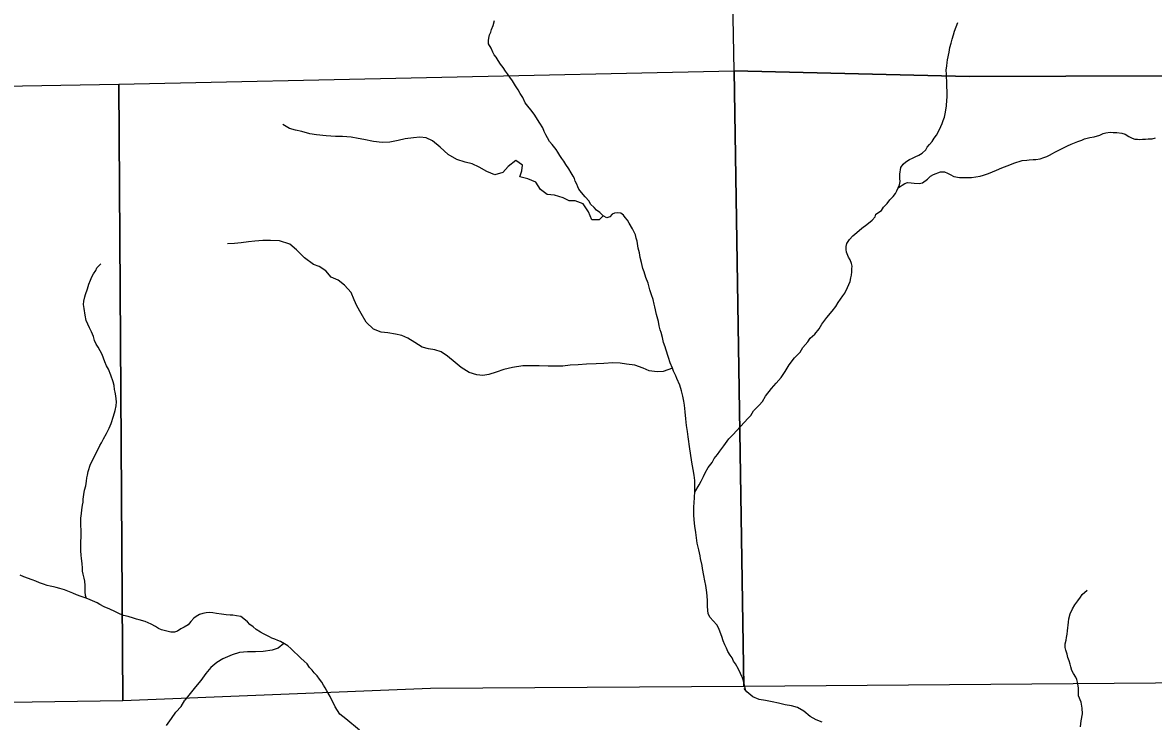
# Model space of a CAD drawing. Extents: x -21.1 to 50.3, y 0 to 22.1.
# Drawn here: x -19.459 to -17.599, y 17.537 to 18.687 of the extents above; entities that cross this region are included whole.
import ezdxf

# ---------------------------------------------------------------- set-up
doc = ezdxf.new("R2010")
doc.units = 0
doc.layers.add('GM_X_Minor_River', color=7, linetype='Continuous')
doc.layers.add('GM_X_Section', color=7, linetype='Continuous')

msp = doc.modelspace()

# ---------------------------------------------------------------- linework, layer by layer
at = {"layer": 'GM_X_Minor_River'}
for points in [[(-18.485, 18.3739), (-18.4891, 18.372), (-18.4929, 18.3678), (-18.4978, 18.3662), (-18.5039, 18.3692), (-18.5096, 18.3748), (-18.5146, 18.3786), (-18.5188, 18.3831), (-18.5245, 18.3887), (-18.5269, 18.3933), (-18.5337, 18.4004), (-18.5395, 18.4076), (-18.5437, 18.4129), (-18.5457, 18.417), (-18.5472, 18.4215), (-18.5499, 18.4265), (-18.5511, 18.4306), (-18.5534, 18.4348), (-18.5565, 18.4401), (-18.5604, 18.4465), (-18.5654, 18.454), (-18.5688, 18.4593), (-18.5719, 18.4634), (-18.575, 18.4687), (-18.5784, 18.474), (-18.5811, 18.4782), (-18.5877, 18.4864), (-18.5923, 18.4917), (-18.5954, 18.4974), (-18.5984, 18.5027), (-18.6011, 18.5079), (-18.6031, 18.514), (-18.6081, 18.5215), (-18.6174, 18.5366), (-18.6227, 18.5438), (-18.6277, 18.5498), (-18.6319, 18.5555), (-18.6362, 18.5638), (-18.6404, 18.5706), (-18.6439, 18.5766), (-18.6478, 18.5834), (-18.6528, 18.5917), (-18.6574, 18.5977), (-18.6612, 18.603), (-18.6647, 18.6075), (-18.6685, 18.6136), (-18.6727, 18.6189), (-18.6766, 18.6249), (-18.6801, 18.6302), (-18.6831, 18.6343), (-18.6854, 18.6385), (-18.6882, 18.6453), (-18.6924, 18.6521), (-18.6925, 18.6578), (-18.6921, 18.6619), (-18.6907, 18.6669), (-18.6888, 18.6718), (-18.6873, 18.676), (-18.6848, 18.6825), (-18.6826, 18.6905)], [(-17.9382, 18.569), (-17.9384, 18.5868), (-17.9388, 18.591), (-17.9393, 18.5974), (-17.9393, 18.6024), (-17.9398, 18.6088), (-17.9387, 18.616), (-17.938, 18.6214), (-17.9373, 18.6259), (-17.9348, 18.6388), (-17.9337, 18.6461), (-17.9315, 18.6533), (-17.9297, 18.6601), (-17.9275, 18.667), (-17.926, 18.6731), (-17.9234, 18.6803), (-17.9205, 18.6875)], [(-18.3531, 17.9143), (-18.3459, 17.9267), (-18.3426, 17.9328), (-18.3389, 17.9401), (-18.3363, 17.9465), (-18.3314, 17.9553), (-18.3247, 17.9633), (-18.3214, 17.9698), (-18.3157, 17.9767), (-18.312, 17.982), (-18.3053, 17.9908), (-18.2974, 18.0023), (-18.2899, 18.0092), (-18.2787, 18.0218), (-18.2708, 18.0302), (-18.2663, 18.0352), (-18.2611, 18.0405), (-18.2566, 18.0486), (-18.2472, 18.0574), (-18.242, 18.0639), (-18.2368, 18.0723), (-18.227, 18.0852), (-18.2195, 18.094), (-18.2113, 18.1032), (-18.2046, 18.1132), (-18.1979, 18.1242), (-18.1893, 18.1357), (-18.1799, 18.1449), (-18.1754, 18.1525), (-18.1672, 18.1617), (-18.1631, 18.1678), (-18.1559, 18.1743), (-18.1488, 18.1831), (-18.1444, 18.1907), (-18.1358, 18.2018), (-18.1271, 18.2121), (-18.1212, 18.2198), (-18.1171, 18.2266), (-18.1133, 18.232), (-18.1096, 18.2377), (-18.1062, 18.2419), (-18.1018, 18.2511), (-18.0995, 18.256), (-18.0977, 18.2613), (-18.0966, 18.2674), (-18.0955, 18.2716), (-18.0948, 18.2773), (-18.0949, 18.2822), (-18.0945, 18.2864), (-18.0953, 18.291), (-18.0977, 18.297), (-18.1004, 18.3012), (-18.1035, 18.3095), (-18.1043, 18.314), (-18.1043, 18.319), (-18.1029, 18.3235), (-18.0988, 18.3304), (-18.0931, 18.3361), (-18.0868, 18.3419), (-18.0785, 18.3492), (-18.0702, 18.3549), (-18.0612, 18.3622), (-18.0563, 18.3676), (-18.0552, 18.3721), (-18.0458, 18.3783), (-18.0428, 18.3833), (-18.0365, 18.3898), (-18.0324, 18.3955), (-18.0267, 18.4012), (-18.023, 18.4062), (-18.0208, 18.4104), (-18.0185, 18.4153), (-18.0167, 18.4203), (-18.0152, 18.4256), (-18.0157, 18.4309), (-18.0161, 18.4381), (-18.014, 18.4488), (-18.0102, 18.4541), (-18.0061, 18.4583), (-18.0001, 18.4622), (-17.9948, 18.4641), (-17.9906, 18.4664), (-17.9846, 18.4692), (-17.979, 18.4726), (-17.9729, 18.478), (-17.9707, 18.4822), (-17.967, 18.4864), (-17.9625, 18.4914), (-17.9595, 18.4971), (-17.9558, 18.5021), (-17.952, 18.5089), (-17.9483, 18.5162), (-17.9461, 18.5211), (-17.9446, 18.5264), (-17.9424, 18.5318), (-17.9413, 18.5371), (-17.9403, 18.5432), (-17.9392, 18.5504), (-17.9385, 18.5595), (-17.9382, 18.5644), (-17.9382, 18.569)], [(-18.5039, 18.3692), (-18.5102, 18.3629), (-18.5227, 18.3628), (-18.5277, 18.3761), (-18.5369, 18.3889), (-18.5498, 18.3937), (-18.5596, 18.3941), (-18.5699, 18.3989), (-18.5839, 18.403), (-18.596, 18.4044), (-18.607, 18.4127), (-18.6147, 18.4248), (-18.6279, 18.4304), (-18.6408, 18.4333), (-18.6379, 18.4432), (-18.6364, 18.4527), (-18.6474, 18.4602), (-18.6599, 18.4506), (-18.6689, 18.4407), (-18.6821, 18.4365), (-18.695, 18.4424), (-18.7079, 18.4496), (-18.7193, 18.4548), (-18.7307, 18.4577), (-18.7443, 18.4618), (-18.7587, 18.4704), (-18.7721, 18.4821), (-18.7846, 18.4927), (-18.7952, 18.4975), (-18.8055, 18.4986), (-18.816, 18.4977), (-18.8297, 18.4958), (-18.841, 18.493), (-18.855, 18.4907), (-18.8675, 18.4898), (-18.8818, 18.4916), (-18.8974, 18.4949), (-18.9068, 18.4967), (-18.9182, 18.4986), (-18.9326, 18.5), (-18.9443, 18.4999), (-18.9595, 18.5009), (-18.9754, 18.5023), (-18.9864, 18.5042), (-18.9996, 18.5082), (-19.0099, 18.5101), (-19.0197, 18.513), (-19.0307, 18.5194)], [(-18.0185, 18.4155), (-18.0121, 18.42), (-18.0076, 18.4223), (-18.0035, 18.4242), (-17.997, 18.4235), (-17.9925, 18.4232), (-17.9841, 18.4225), (-17.9788, 18.4233), (-17.9702, 18.4298), (-17.9653, 18.4344), (-17.9604, 18.4375), (-17.9491, 18.4414), (-17.9426, 18.4415), (-17.9377, 18.4396), (-17.9331, 18.4374), (-17.927, 18.434), (-17.9179, 18.4322), (-17.9115, 18.4326), (-17.9035, 18.4323), (-17.8982, 18.4324), (-17.8838, 18.4344), (-17.8782, 18.436), (-17.8702, 18.4387), (-17.857, 18.4445), (-17.848, 18.448), (-17.8348, 18.4534), (-17.8283, 18.4558), (-17.8147, 18.4601), (-17.8072, 18.4609), (-17.803, 18.4613), (-17.7966, 18.4618), (-17.7924, 18.4618), (-17.7848, 18.463), (-17.7788, 18.4653), (-17.7739, 18.4669), (-17.7697, 18.4692), (-17.7648, 18.4719), (-17.7607, 18.4738), (-17.7554, 18.4769), (-17.7509, 18.4792), (-17.74, 18.4843), (-17.7343, 18.487), (-17.723, 18.4916), (-17.7166, 18.494), (-17.7124, 18.4959), (-17.7033, 18.4983), (-17.6965, 18.4995), (-17.6867, 18.5022), (-17.6814, 18.5045), (-17.6773, 18.5061), (-17.6701, 18.5069), (-17.6648, 18.5066), (-17.6587, 18.5063), (-17.6507, 18.5052), (-17.645, 18.5034), (-17.6393, 18.4996), (-17.634, 18.497), (-17.6294, 18.4955), (-17.6252, 18.4952), (-17.6211, 18.4948), (-17.6165, 18.4956), (-17.612, 18.4957), (-17.6074, 18.4961), (-17.601, 18.4962), (-17.5953, 18.4977)], [(-18.2694, 17.5877), (-18.2713, 17.5969), (-18.2729, 17.6037), (-18.2745, 17.609), (-18.278, 17.6162), (-18.2815, 17.623), (-18.2861, 17.6317), (-18.2895, 17.6362), (-18.2919, 17.6419), (-18.295, 17.6464), (-18.2988, 17.6524), (-18.3011, 17.6577), (-18.3038, 17.663), (-18.3066, 17.6698), (-18.3085, 17.677), (-18.3113, 17.6842), (-18.3136, 17.6903), (-18.3171, 17.6963), (-18.3228, 17.7027), (-18.3278, 17.7083), (-18.3309, 17.714), (-18.3317, 17.7201), (-18.3321, 17.7265), (-18.3323, 17.7367), (-18.3331, 17.7493), (-18.3348, 17.7606), (-18.3367, 17.7686), (-18.3383, 17.7773), (-18.3404, 17.789), (-18.3412, 17.7936), (-18.3436, 17.8053), (-18.3444, 17.8099), (-18.3464, 17.8193), (-18.3491, 17.8307), (-18.3511, 17.8436), (-18.3516, 17.8481), (-18.3528, 17.8587), (-18.3541, 17.869), (-18.3545, 17.8773), (-18.3546, 17.8902), (-18.3543, 17.897), (-18.3537, 17.9058), (-18.353, 17.9156), (-18.3531, 17.9244), (-18.3532, 17.9339), (-18.354, 17.9426), (-18.356, 17.9517), (-18.3581, 17.9638), (-18.3621, 17.9895), (-18.3637, 18.0017), (-18.3642, 18.0058), (-18.3654, 18.0142), (-18.3666, 18.024), (-18.3679, 18.035), (-18.3691, 18.0468), (-18.37, 18.0574), (-18.3712, 18.0642), (-18.3728, 18.0725), (-18.3752, 18.0812), (-18.3779, 18.0907), (-18.3826, 18.1013), (-18.3841, 18.1058), (-18.388, 18.1134), (-18.3899, 18.1183), (-18.3938, 18.1274), (-18.3966, 18.1361), (-18.4009, 18.1497), (-18.402, 18.1538), (-18.4044, 18.161), (-18.4064, 18.169), (-18.4087, 18.1773), (-18.4099, 18.1819), (-18.4115, 18.1883), (-18.4131, 18.1955), (-18.4162, 18.2068), (-18.419, 18.2197), (-18.4198, 18.2239), (-18.4218, 18.2315), (-18.4241, 18.2394), (-18.4269, 18.2477), (-18.4284, 18.2519), (-18.43, 18.2587), (-18.4335, 18.2678), (-18.4363, 18.2772), (-18.4386, 18.2825), (-18.441, 18.2924), (-18.4429, 18.3007), (-18.4441, 18.3083), (-18.4461, 18.3162), (-18.4478, 18.3276), (-18.4497, 18.3325), (-18.4509, 18.3382), (-18.4536, 18.3435), (-18.4555, 18.3476), (-18.4609, 18.3574), (-18.464, 18.362), (-18.4675, 18.3665), (-18.4705, 18.3706), (-18.4747, 18.3736), (-18.4808, 18.3743), (-18.485, 18.3739)], [(-18.39, 18.1185), (-18.4053, 18.1133), (-18.4151, 18.1125), (-18.4284, 18.1139), (-18.4382, 18.1184), (-18.4515, 18.1236), (-18.4652, 18.1254), (-18.4758, 18.1269), (-18.4879, 18.1275), (-18.503, 18.1263), (-18.5151, 18.1258), (-18.5314, 18.125), (-18.545, 18.1241), (-18.5582, 18.1233), (-18.5703, 18.122), (-18.5802, 18.1216), (-18.5942, 18.1219), (-18.6093, 18.1225), (-18.6358, 18.1223), (-18.6532, 18.1196), (-18.6671, 18.1161), (-18.6796, 18.1122), (-18.6917, 18.1079), (-18.7019, 18.1067), (-18.7117, 18.1078), (-18.7242, 18.1115), (-18.7372, 18.1197), (-18.7471, 18.128), (-18.76, 18.1382), (-18.7702, 18.1453), (-18.7809, 18.1487), (-18.7911, 18.1505), (-18.8017, 18.1531), (-18.8139, 18.1606), (-18.8249, 18.1677), (-18.8351, 18.1722), (-18.8457, 18.1744), (-18.8582, 18.1766), (-18.8692, 18.178), (-18.8814, 18.1829), (-18.8935, 18.1942), (-18.902, 18.2085), (-18.9092, 18.2214), (-18.9135, 18.2312), (-18.9184, 18.2429), (-18.9295, 18.2554), (-18.9398, 18.2632), (-18.9511, 18.2685), (-18.9599, 18.2787), (-18.9709, 18.2858), (-18.9804, 18.2891), (-18.9952, 18.3), (-19.0082, 18.3132), (-19.0192, 18.3226), (-19.0363, 18.3282), (-19.051, 18.3285), (-19.0639, 18.3284), (-19.0768, 18.3275), (-19.0874, 18.3263), (-19.0995, 18.3247), (-19.11, 18.3239), (-19.1218, 18.3231)], [(-19.3538, 17.7397), (-19.3551, 17.7445), (-19.3559, 17.7502), (-19.3559, 17.7559), (-19.3556, 17.7608), (-19.3564, 17.768), (-19.3573, 17.7729), (-19.3592, 17.7794), (-19.36, 17.7843), (-19.3601, 17.7896), (-19.3609, 17.7972), (-19.3618, 17.8055), (-19.3626, 17.8108), (-19.363, 17.818), (-19.3631, 17.8226), (-19.3631, 17.8283), (-19.3628, 17.8336), (-19.3625, 17.8397), (-19.3628, 17.8715), (-19.3621, 17.8791), (-19.3611, 17.8856), (-19.36, 17.8932), (-19.3593, 17.8981), (-19.359, 17.9031), (-19.3579, 17.9107), (-19.3568, 17.9175), (-19.355, 17.9251), (-19.3536, 17.9327), (-19.3529, 17.938), (-19.3518, 17.9426), (-19.3511, 17.9487), (-19.347, 17.9605), (-19.3426, 17.9688), (-19.3318, 17.991), (-19.3292, 17.9959), (-19.3259, 18.0024), (-19.3206, 18.0108), (-19.3162, 18.0199), (-19.3129, 18.0275), (-19.3092, 18.0397), (-19.3066, 18.0489), (-19.3048, 18.0568), (-19.3041, 18.0629), (-19.3049, 18.0682), (-19.3057, 18.0731), (-19.3066, 18.0788), (-19.3074, 18.0834), (-19.3082, 18.0898), (-19.3098, 18.0959), (-19.3137, 18.1072), (-19.3176, 18.1167), (-19.3206, 18.1223), (-19.3234, 18.1291), (-19.328, 18.1412), (-19.3346, 18.1529), (-19.3377, 18.1578), (-19.3404, 18.1643), (-19.3424, 18.1707), (-19.3455, 18.1783), (-19.3486, 18.1851), (-19.354, 18.1972), (-19.356, 18.2055), (-19.3576, 18.2169), (-19.3588, 18.2233), (-19.3581, 18.2286), (-19.3563, 18.2358), (-19.3552, 18.24), (-19.3522, 18.2492), (-19.3497, 18.2568), (-19.3471, 18.2636), (-19.3449, 18.269), (-19.3419, 18.2739), (-19.3385, 18.2793), (-19.3367, 18.2834), (-19.3299, 18.2903)], [(-18.9528, 17.5781), (-18.9586, 17.5876), (-18.9613, 17.5925), (-18.9636, 17.5967), (-18.9664, 17.6016), (-18.9702, 17.6065), (-18.9744, 17.6121), (-18.979, 17.6174), (-18.9825, 17.6216), (-18.9867, 17.6261), (-18.9905, 17.6317), (-18.9959, 17.6366), (-19.0009, 17.6411), (-19.0062, 17.646), (-19.012, 17.6516), (-19.0177, 17.6573), (-19.0223, 17.6614), (-19.028, 17.6648), (-19.0345, 17.6685), (-19.039, 17.6704), (-19.044, 17.6726), (-19.0486, 17.6744), (-19.0527, 17.6763), (-19.0623, 17.6812), (-19.0676, 17.6838), (-19.0745, 17.6882), (-19.0798, 17.6928), (-19.0848, 17.6965), (-19.089, 17.701), (-19.0947, 17.7059), (-19.0997, 17.71), (-19.1069, 17.7111), (-19.113, 17.7118), (-19.1175, 17.7121), (-19.124, 17.7128), (-19.1316, 17.7135), (-19.1399, 17.715), (-19.146, 17.716), (-19.1513, 17.7164), (-19.157, 17.716), (-19.1623, 17.7148), (-19.1676, 17.7132), (-19.1732, 17.7101), (-19.1774, 17.707), (-19.1818, 17.7017), (-19.1863, 17.696), (-19.1931, 17.6925), (-19.1984, 17.6894), (-19.204, 17.6859), (-19.2089, 17.684), (-19.215, 17.6843), (-19.2302, 17.688), (-19.2352, 17.6902), (-19.2401, 17.6936), (-19.2474, 17.6973), (-19.2573, 17.7018), (-19.2671, 17.7043), (-19.2717, 17.7054), (-19.2766, 17.7073), (-19.2854, 17.7098), (-19.293, 17.7117), (-19.2994, 17.7143), (-19.3071, 17.718), (-19.3151, 17.7217), (-19.3246, 17.7258), (-19.3318, 17.7295), (-19.3364, 17.7321), (-19.3436, 17.7355), (-19.3516, 17.7388), (-19.3573, 17.7411), (-19.3623, 17.7429), (-19.3699, 17.7455), (-19.3763, 17.7481), (-19.3817, 17.7507), (-19.39, 17.7537), (-19.3976, 17.7562), (-19.4033, 17.7577), (-19.4079, 17.7588), (-19.4136, 17.7599), (-19.4185, 17.761), (-19.4246, 17.7632), (-19.4311, 17.765), (-19.4372, 17.768), (-19.4433, 17.7703), (-19.4569, 17.7754), (-19.4627, 17.778)], [(-17.722, 17.5923), (-17.7238, 17.6015), (-17.725, 17.6061), (-17.7266, 17.6102), (-17.7304, 17.6159), (-17.7327, 17.6212), (-17.7347, 17.6272), (-17.7359, 17.6314), (-17.7371, 17.6367), (-17.7394, 17.6424), (-17.7406, 17.6477), (-17.7429, 17.6545), (-17.7437, 17.6586), (-17.7438, 17.6651), (-17.7423, 17.6708), (-17.742, 17.6753), (-17.7409, 17.681), (-17.7402, 17.6864), (-17.7385, 17.7004), (-17.7378, 17.7061), (-17.7356, 17.7141), (-17.7319, 17.7225), (-17.7278, 17.7293), (-17.7229, 17.7358), (-17.7188, 17.7416), (-17.7158, 17.7461), (-17.7075, 17.753)], [(-19.0293, 17.6655), (-19.0383, 17.658), (-19.0482, 17.6545), (-19.0629, 17.6521), (-19.0758, 17.6517), (-19.0886, 17.6516), (-19.1022, 17.6504), (-19.1139, 17.6465), (-19.1294, 17.6403), (-19.1392, 17.6342), (-19.1494, 17.6258), (-19.1576, 17.6162), (-19.1655, 17.6044), (-19.1745, 17.5941), (-19.1918, 17.5723)], [(-18.9047, 17.523), (-18.9272, 17.5414), (-18.937, 17.549), (-18.9447, 17.5613), (-18.9528, 17.5781)], [(-18.1438, 17.5361), (-18.1536, 17.5399), (-18.1634, 17.545), (-18.1739, 17.5541), (-18.1841, 17.5603), (-18.1943, 17.5627), (-18.2045, 17.5646), (-18.2155, 17.567), (-18.2257, 17.5694), (-18.2366, 17.5714), (-18.2472, 17.5734), (-18.2574, 17.5776), (-18.2676, 17.5857), (-18.272, 17.5914)], [(-17.7188, 17.5282), (-17.7176, 17.5384), (-17.7152, 17.5498), (-17.7159, 17.5592), (-17.7177, 17.5687), (-17.7222, 17.5794), (-17.722, 17.5923)], [(-19.2221, 17.5307), (-19.2141, 17.542), (-19.2065, 17.5522), (-19.1981, 17.5619), (-19.1918, 17.5723)]]:
    msp.add_lwpolyline(points, dxfattribs=at)
at = {"layer": 'GM_X_Section'}
for points in [[(-18.3069, 19.6078), (-17.2775, 19.6061), (-17.2665, 18.6007), (-17.9021, 18.5987), (-18.2884, 18.6081)], [(-19.3006, 18.5861), (-18.2884, 18.6081), (-18.2725, 17.5947), (-18.7878, 17.5916), (-19.2937, 17.5712)], [(-17.2665, 18.6007), (-17.2534, 18.1589), (-17.2568, 17.6029), (-18.2725, 17.5947), (-18.2884, 18.6081), (-17.9021, 18.5987)], [(-19.3006, 18.5861), (-19.2937, 17.5712), (-20.2994, 17.5565), (-20.3158, 18.5683)]]:
    msp.add_lwpolyline(points, close=True, dxfattribs=at)

doc.saveas('drawing.dxf')
